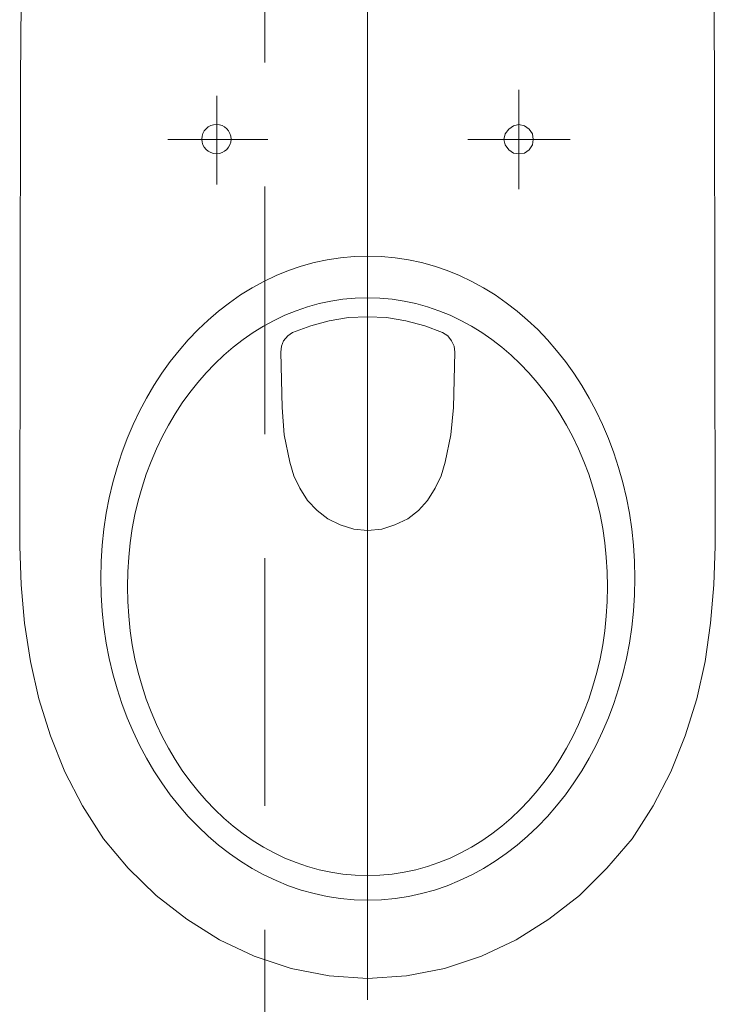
# Model space of a CAD drawing. Header units: millimetres. Extents: x 28291 to 177760, y -399809 to -170937.
# Tile 258 of 656: x 60857 to 60893, y -197826 to -197775. Entities that reach past the tile are written whole.
import ezdxf

# ---------------------------------------------------------------- set-up
doc = ezdxf.new("R2010")
doc.units = ezdxf.units.MM
doc.linetypes.add('HIDDEN', pattern=[9.525, 6.35, -3.175])
doc.layers.get('0').update_dxf_attribs({"lineweight": 0})
doc.layers.add('!! 0_Istn-cienka', color=4, linetype='Continuous', lineweight=9)
doc.layers.add('!! 2_wypos-sanitarne', color=240, linetype='Continuous', lineweight=9)

# ---------------------------------------------------------------- blocks, each defined once
blk = doc.blocks.new('A$C324a30b8')
for points in [[(0, 0.01049), (0, -0.71083)], [(0.17552, 0), (0.17692, -0.11958), (0.17797, -0.23916), (0.17832, -0.47832), (0.17762, -0.49825), (0.17587, -0.51783), (0.17273, -0.53741), (0.16853, -0.55664), (0.16259, -0.57552), (0.15524, -0.59405), (0.14615, -0.61153), (0.13531, -0.62832), (0.12272, -0.64335), (0.10839, -0.65734), (0.09266, -0.66958), (0.07587, -0.68007), (0.05804, -0.68846), (0.03916, -0.69475), (0.01958, -0.6986), (0, -0.7), (-0.01993, -0.6986), (-0.03951, -0.69475), (-0.05839, -0.68846), (-0.07622, -0.68007), (-0.09301, -0.66958), (-0.10874, -0.65734), (-0.12272, -0.64335), (-0.13566, -0.62832), (-0.1465, -0.61153), (-0.15559, -0.59405), (-0.16294, -0.57552), (-0.16888, -0.55664), (-0.17308, -0.53741), (-0.17587, -0.51783), (-0.17762, -0.49825), (-0.17832, -0.47832), (-0.17797, -0.23916), (-0.17727, -0.11958), (-0.17552, 0)], [(-0.17552, 0), (0.17552, 0)], [(-0.07762, -0.24458), (-0.07762, -0.29545)], [(0.07727, -0.24755), (0.07727, -0.293)], [(-0.10385, -0.26993), (-0.0514, -0.26993)], [(0.05104, -0.26993), (0.10244, -0.26993)]]:
    blk.add_lwpolyline(points)
for points in [[(-0.07762, -0.27727), (-0.07483, -0.27692), (-0.07238, -0.27517), (-0.07063, -0.27272), (-0.06993, -0.26993), (-0.07063, -0.26713), (-0.07238, -0.26468), (-0.07483, -0.26294), (-0.07762, -0.26224), (-0.08042, -0.26294), (-0.08287, -0.26468), (-0.08462, -0.26713), (-0.08497, -0.26993), (-0.08462, -0.27272), (-0.08287, -0.27517), (-0.08042, -0.27692)], [(-0.04476, -0.37902), (-0.04441, -0.37588), (-0.04301, -0.37308), (-0.04126, -0.37063), (-0.03846, -0.36888), (-0.02937, -0.36538), (-0.01958, -0.36294), (-0.00979, -0.36119), (0, -0.36084), (0.00979, -0.36119), (0.01958, -0.36294), (0.02902, -0.36538), (0.03846, -0.36888), (0.04091, -0.37063), (0.04301, -0.37308), (0.04405, -0.37588), (0.04441, -0.37902), (0.0437, -0.40734), (0.04266, -0.42133), (0.03986, -0.43531), (0.03776, -0.44231), (0.03461, -0.4486), (0.03077, -0.4549), (0.02587, -0.46014), (0.02028, -0.46434), (0.01399, -0.46748), (0.00699, -0.46958), (0, -0.47028), (-0.00734, -0.46958), (-0.01399, -0.46748), (-0.02063, -0.46434), (-0.02622, -0.46014), (-0.03077, -0.4549), (-0.03461, -0.4486), (-0.03776, -0.44231), (-0.03986, -0.43531), (-0.04266, -0.42133), (-0.04405, -0.40734)]]:
    blk.add_lwpolyline(points, close=True)
blk.add_circle((0.07744, -0.26975), 0.00752)
for centre, major_axis, ratio in [((-0.00018, -0.49476), (0, -0.16504), 0.829441), ((0, -0.49913), (0, -0.14808), 0.831158)]:
    blk.add_ellipse(centre, major_axis=major_axis, ratio=ratio, start_param=0, end_param=6.283185)

msp = doc.modelspace()

# ---------------------------------------------------------------- linework, layer by layer
at = {"layer": '!! 0_Istn-cienka', "linetype": 'HIDDEN', "ltscale": 2}
msp.add_lwpolyline([(60869.56735, -197441.12813), (60869.56735, -197971.12813)], dxfattribs=at)

# ---------------------------------------------------------------- block references
at = {"layer": '!! 2_wypos-sanitarne', "xscale": -100, "yscale": 100, "zscale": 100}
msp.add_blockref('A$C324a30b8', (60874.83287, -197754.62813), dxfattribs=at)

doc.saveas('drawing.dxf')
